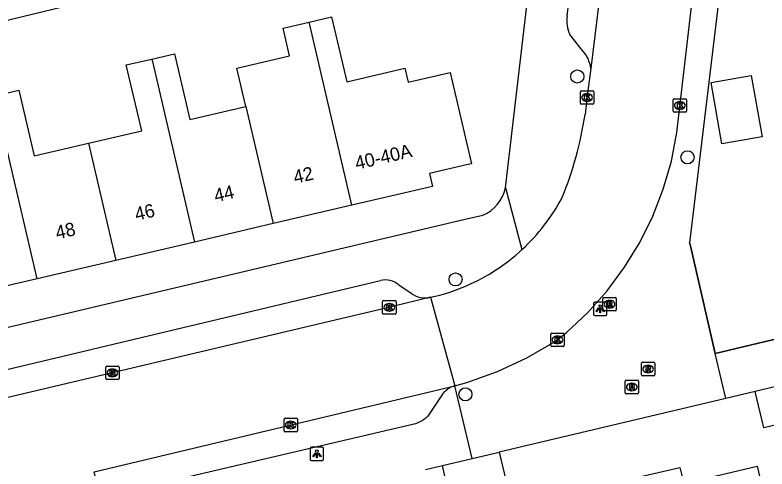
# Model space of a CAD drawing. Extents: x 158038 to 159242, y 380133 to 381214.
# Drawn here: x 158966.3 to 159022.4, y 380598.6 to 380632.5 of the extents above; entities that cross this region are included whole.
import ezdxf

# ---------------------------------------------------------------- set-up
doc = ezdxf.new("R2010")
doc.units = 0
for name, color, linetype in [('IMGEO_Boom', 7, 'Continuous'), ('IMGEO_Hek', 7, 'Continuous'), ('IMGEO_Kolk', 7, 'Continuous'), ('IMGEO_Lichtpunt', 7, 'Continuous'), ('IMGEO_Pand', 7, 'Continuous'), ('IMGEO_Pand_nummerreeks', 7, 'Continuous'), ('IMGEO_Rijbaan_lokaal_gesloten', 7, 'Continuous'), ('IMGEO_Rioolput', 7, 'Continuous'), ('IMGEO_Voetpad_open', 7, 'Continuous')]:
    doc.layers.add(name, color=color, linetype=linetype)

msp = doc.modelspace()

# ---------------------------------------------------------------- linework, layer by layer
at = {"layer": 'IMGEO_Boom'}
for centre in [(159008.249, 380627.894), (159016.465, 380621.864), (158999.174, 380612.756), (158999.905, 380604.185)]:
    msp.add_circle(centre, 0.489, dxfattribs=at)
at = {"layer": 'IMGEO_Hek'}
for points in [[(159016.648, 380615.37), (159016.619, 380615.492)], [(159032.481, 380610.551), (159018.533, 380607.241), (159016.648, 380615.37)]]:
    msp.add_lwpolyline(points, dxfattribs=at)
at = {"layer": 'IMGEO_Kolk'}
for p, q in [((159008.474, 380625.901), (159008.474, 380626.753)), ((159008.549, 380626.827), (159009.401, 380626.827)), ((159009.475, 380626.753), (159009.475, 380625.901)), ((159008.962, 380626.607), (159008.987, 380626.607)), ((159015.461, 380626.231), (159016.313, 380626.231)), ((159009.401, 380625.827), (159008.549, 380625.827)), ((159008.985, 380626.047), (159008.96, 380626.047)), ((159015.386, 380625.305), (159015.386, 380626.157)), ((159015.874, 380626.011), (159015.899, 380626.011)), ((159016.387, 380626.157), (159016.387, 380625.305)), ((159016.313, 380625.231), (159015.461, 380625.231)), ((159015.897, 380625.451), (159015.872, 380625.451)), ((158993.735, 380610.244), (158993.735, 380611.096)), ((158993.81, 380611.17), (158994.662, 380611.17)), ((158994.736, 380611.096), (158994.736, 380610.244)), ((158994.223, 380610.95), (158994.248, 380610.95)), ((158994.662, 380610.17), (158993.81, 380610.17)), ((158994.246, 380610.39), (158994.221, 380610.39)), ((159006.266, 380607.827), (159006.266, 380608.679)), ((159006.341, 380608.753), (159007.193, 380608.753)), ((159006.754, 380608.533), (159006.779, 380608.533)), ((159007.267, 380608.679), (159007.267, 380607.827)), ((159007.193, 380607.753), (159006.341, 380607.753)), ((159006.777, 380607.973), (159006.752, 380607.973)), ((158973.094, 380605.364), (158973.094, 380606.216)), ((158973.169, 380606.29), (158974.021, 380606.29)), ((158973.582, 380606.07), (158973.607, 380606.07)), ((158974.095, 380606.216), (158974.095, 380605.364)), ((158973.605, 380605.51), (158973.58, 380605.51)), ((158974.021, 380605.29), (158973.169, 380605.29)), ((158986.385, 380601.471), (158986.385, 380602.323)), ((158986.46, 380602.397), (158987.312, 380602.397)), ((158986.873, 380602.177), (158986.898, 380602.177)), ((158987.386, 380602.323), (158987.386, 380601.471)), ((158986.896, 380601.617), (158986.871, 380601.617)), ((158987.312, 380601.397), (158986.46, 380601.397))]:
    msp.add_line(p, q, dxfattribs=at)
for points in [[(159008.474, 380625.901), (159008.474, 380626.753)], [(159008.549, 380626.827), (159009.401, 380626.827)], [(159009.475, 380626.753), (159009.475, 380625.901)], [(159008.795, 380626.527), (159008.918, 380626.527), (159008.918, 380626.376), (159009.048, 380626.527), (159009.212, 380626.527), (159009.066, 380626.376), (159009.219, 380626.127), (159009.067, 380626.127), (159008.982, 380626.291), (159008.918, 380626.224), (159008.918, 380626.127), (159008.795, 380626.127), (159008.795, 380626.527)], [(159015.461, 380626.231), (159016.313, 380626.231)], [(159009.401, 380625.827), (159008.549, 380625.827)], [(159015.386, 380625.305), (159015.386, 380626.157)], [(159015.707, 380625.931), (159015.83, 380625.931), (159015.83, 380625.78), (159015.96, 380625.931), (159016.124, 380625.931), (159015.978, 380625.78), (159016.131, 380625.531), (159015.979, 380625.531), (159015.894, 380625.695), (159015.83, 380625.628), (159015.83, 380625.531), (159015.707, 380625.531), (159015.707, 380625.931)], [(159016.387, 380626.157), (159016.387, 380625.305)], [(159016.313, 380625.231), (159015.461, 380625.231)], [(158993.735, 380610.244), (158993.735, 380611.096)], [(158993.81, 380611.17), (158994.662, 380611.17)], [(158994.736, 380611.096), (158994.736, 380610.244)], [(158994.056, 380610.87), (158994.179, 380610.87), (158994.179, 380610.719), (158994.309, 380610.87), (158994.473, 380610.87), (158994.327, 380610.719), (158994.48, 380610.47), (158994.328, 380610.47), (158994.243, 380610.634), (158994.179, 380610.567), (158994.179, 380610.47), (158994.056, 380610.47), (158994.056, 380610.87)], [(158994.662, 380610.17), (158993.81, 380610.17)], [(159006.266, 380607.827), (159006.266, 380608.679)], [(159006.341, 380608.753), (159007.193, 380608.753)], [(159006.587, 380608.453), (159006.71, 380608.453), (159006.71, 380608.302), (159006.84, 380608.453), (159007.004, 380608.453), (159006.858, 380608.302), (159007.011, 380608.053), (159006.859, 380608.053), (159006.774, 380608.217), (159006.71, 380608.15), (159006.71, 380608.053), (159006.587, 380608.053), (159006.587, 380608.453)], [(159007.267, 380608.679), (159007.267, 380607.827)], [(159007.193, 380607.753), (159006.341, 380607.753)], [(158973.094, 380605.364), (158973.094, 380606.216)], [(158973.169, 380606.29), (158974.021, 380606.29)], [(158974.095, 380606.216), (158974.095, 380605.364)], [(158973.415, 380605.99), (158973.538, 380605.99), (158973.538, 380605.839), (158973.668, 380605.99), (158973.832, 380605.99), (158973.686, 380605.839), (158973.839, 380605.59), (158973.687, 380605.59), (158973.602, 380605.754), (158973.538, 380605.687), (158973.538, 380605.59), (158973.415, 380605.59), (158973.415, 380605.99)], [(158974.021, 380605.29), (158973.169, 380605.29)], [(158986.385, 380601.471), (158986.385, 380602.323)], [(158986.46, 380602.397), (158987.312, 380602.397)], [(158986.706, 380602.097), (158986.829, 380602.097), (158986.829, 380601.946), (158986.959, 380602.097), (158987.123, 380602.097), (158986.977, 380601.946), (158987.13, 380601.697), (158986.978, 380601.697), (158986.893, 380601.861), (158986.829, 380601.794), (158986.829, 380601.697), (158986.706, 380601.697), (158986.706, 380602.097)], [(158987.386, 380602.323), (158987.386, 380601.471)], [(158987.312, 380601.397), (158986.46, 380601.397)]]:
    msp.add_lwpolyline(points, dxfattribs=at)
for centre, start, end in [((159008.551, 380626.751), 91.552, 178.448), ((159008.551, 380626.751), 91.552, 178.448), ((159009.399, 380626.751), 1.552, 88.448), ((159009.399, 380626.751), 1.552, 88.448), ((159015.463, 380626.155), 91.552, 178.448), ((159015.463, 380626.155), 91.552, 178.448), ((159016.311, 380626.155), 1.552, 88.448), ((159016.311, 380626.155), 1.552, 88.448), ((159008.551, 380625.903), 181.552, 268.448), ((159008.551, 380625.903), 181.552, 268.448), ((159009.399, 380625.903), 271.552, 358.448), ((159009.399, 380625.903), 271.552, 358.448), ((159015.463, 380625.307), 181.552, 268.448), ((159015.463, 380625.307), 181.552, 268.448), ((159016.311, 380625.307), 271.552, 358.448), ((159016.311, 380625.307), 271.552, 358.448), ((158993.812, 380611.094), 91.552, 178.448), ((158993.812, 380611.094), 91.552, 178.448), ((158994.66, 380611.094), 1.552, 88.448), ((158994.66, 380611.094), 1.552, 88.448), ((158993.812, 380610.246), 181.552, 268.448), ((158993.812, 380610.246), 181.552, 268.448), ((158994.66, 380610.246), 271.552, 358.448), ((158994.66, 380610.246), 271.552, 358.448), ((159006.343, 380608.677), 91.552, 178.448), ((159006.343, 380608.677), 91.552, 178.448), ((159007.191, 380608.677), 1.552, 88.448), ((159007.191, 380608.677), 1.552, 88.448), ((159006.343, 380607.829), 181.552, 268.448), ((159006.343, 380607.829), 181.552, 268.448), ((159007.191, 380607.829), 271.552, 358.448), ((159007.191, 380607.829), 271.552, 358.448), ((158973.171, 380606.214), 91.552, 178.448), ((158973.171, 380606.214), 91.552, 178.448), ((158974.019, 380606.214), 1.552, 88.448), ((158974.019, 380606.214), 1.552, 88.448), ((158973.171, 380605.366), 181.552, 268.448), ((158973.171, 380605.366), 181.552, 268.448), ((158974.019, 380605.366), 271.552, 358.448), ((158974.019, 380605.366), 271.552, 358.448), ((158986.462, 380602.321), 91.552, 178.448), ((158986.462, 380602.321), 91.552, 178.448), ((158987.31, 380602.321), 1.552, 88.448), ((158987.31, 380602.321), 1.552, 88.448), ((158986.462, 380601.473), 181.552, 268.448), ((158986.462, 380601.473), 181.552, 268.448), ((158987.31, 380601.473), 271.552, 358.448), ((158987.31, 380601.473), 271.552, 358.448)]:
    msp.add_arc(centre, 0.0765, start, end, dxfattribs=at)
for centre, major_axis, ratio, start_param, end_param in [((159008.961, 380626.327), (-0.387, 0.002), 0.722429, 4.712389, 7.853982), ((159008.986, 380626.327), (-0.39, 0.002), 0.717154, 1.570796, 4.712389), ((159015.873, 380625.731), (-0.387, 0.002), 0.722429, 4.712389, 7.853982), ((159015.898, 380625.731), (-0.39, 0.002), 0.717154, 1.570796, 4.712389), ((158994.222, 380610.67), (-0.387, 0.002), 0.722429, 4.712389, 7.853982), ((158994.247, 380610.67), (-0.39, 0.002), 0.717154, 1.570796, 4.712389), ((159006.753, 380608.253), (-0.387, 0.002), 0.722429, 4.712389, 7.853982), ((159006.778, 380608.253), (-0.39, 0.002), 0.717154, 1.570796, 4.712389), ((158973.581, 380605.79), (-0.387, 0.002), 0.722429, 4.712389, 7.853982), ((158973.606, 380605.79), (-0.39, 0.002), 0.717154, 1.570796, 4.712389), ((158986.872, 380601.897), (-0.387, 0.002), 0.722429, 4.712389, 7.853982), ((158986.897, 380601.897), (-0.39, 0.002), 0.717154, 1.570796, 4.712389)]:
    msp.add_ellipse(centre, major_axis=major_axis, ratio=ratio, start_param=start_param, end_param=end_param, dxfattribs=at)
at = {"layer": 'IMGEO_Lichtpunt'}
for p, q in [((159010.364, 380611.066), (159009.556, 380611.066)), ((159010.364, 380611.066), (159009.556, 380611.066)), ((159009.462, 380610.971), (159009.462, 380610.164)), ((159009.462, 380610.971), (159009.462, 380610.164)), ((159010.458, 380610.164), (159010.458, 380610.971)), ((159010.458, 380610.164), (159010.458, 380610.971)), ((159009.556, 380610.07), (159010.364, 380610.07)), ((159009.556, 380610.07), (159010.364, 380610.07)), ((158988.34, 380600.143), (158988.34, 380599.336)), ((158988.34, 380600.143), (158988.34, 380599.336)), ((158989.242, 380600.238), (158988.434, 380600.238)), ((158989.242, 380600.238), (158988.434, 380600.238)), ((158989.336, 380599.336), (158989.336, 380600.143)), ((158989.336, 380599.336), (158989.336, 380600.143)), ((158988.434, 380599.242), (158989.242, 380599.242)), ((158988.434, 380599.242), (158989.242, 380599.242))]:
    msp.add_line(p, q, dxfattribs=at)
for points in [[(159009.836, 380610.635), (159009.875, 380610.607), (159009.687, 380610.345), (159009.649, 380610.372), (159009.836, 380610.635)], [(159009.938, 380610.587), (159009.985, 380610.587), (159009.985, 380610.265), (159009.938, 380610.265), (159009.938, 380610.587)], [(159010.048, 380610.607), (159010.086, 380610.634), (159010.273, 380610.372), (159010.234, 380610.344), (159010.048, 380610.607)], [(158988.714, 380599.807), (158988.753, 380599.779), (158988.565, 380599.517), (158988.527, 380599.544), (158988.714, 380599.807)], [(158988.816, 380599.759), (158988.863, 380599.759), (158988.863, 380599.437), (158988.816, 380599.437), (158988.816, 380599.759)], [(158988.926, 380599.779), (158988.964, 380599.806), (158989.151, 380599.544), (158989.112, 380599.516), (158988.926, 380599.779)]]:
    msp.add_lwpolyline(points, dxfattribs=at)
for centre in [(159009.961, 380610.769), (158988.839, 380599.941)]:
    msp.add_circle(centre, 0.0994, dxfattribs=at)
for centre, start, end in [((159009.556, 380610.971), 90, 180), ((159009.556, 380610.971), 90, 180), ((159010.364, 380610.971), 0, 90), ((159010.364, 380610.971), 0, 90), ((159009.556, 380610.164), 180, 270), ((159009.556, 380610.164), 180, 270), ((159010.364, 380610.164), 270, 0), ((159010.364, 380610.164), 270, 360), ((158988.434, 380600.143), 90, 180), ((158988.434, 380600.143), 90, 180), ((158989.242, 380600.143), 0, 90), ((158989.242, 380600.143), 0, 90), ((158988.434, 380599.336), 180, 270), ((158988.434, 380599.336), 180, 270), ((158989.242, 380599.336), 270, 0), ((158989.242, 380599.336), 270, 360)]:
    msp.add_arc(centre, 0.0946, start, end, dxfattribs=at)
at = {"layer": 'IMGEO_Pand'}
for points in [[(158988.254, 380631.946), (158989.927, 380632.337), (158991.059, 380627.492), (158995.4, 380628.507), (158995.645, 380627.461), (158998.781, 380628.194), (159000, 380622.979), (159000.372, 380621.388), (159000, 380621.301), (158997.235, 380620.655), (158997.461, 380619.69), (158991.448, 380618.284)], [(158983.54, 380625.651), (158982.871, 380628.513), (158986.798, 380629.431), (158986.316, 380631.493), (158988.254, 380631.946)], [(158991.448, 380618.284), (158988.301, 380631.745), (158988.254, 380631.946)], [(158976.525, 380629.195), (158978.218, 380629.591), (158979.367, 380624.676), (158983.54, 380625.651)], [(158971.81, 380622.908), (158975.778, 380623.835), (158974.629, 380628.752), (158976.525, 380629.195)], [(158976.525, 380629.195), (158976.571, 380629.003), (158979.717, 380615.542)], [(159018.217, 380627.435), (159021.202, 380627.967), (159022.016, 380623.401), (159019.03, 380622.869), (159018.217, 380627.435)], [(158964.796, 380626.451), (158966.613, 380626.875), (158967.761, 380621.962), (158971.81, 380622.908)], [(158967.988, 380612.801), (158964.841, 380626.261), (158964.796, 380626.451)], [(158983.54, 380625.651), (158985.583, 380616.914)], [(158971.81, 380622.908), (158973.852, 380614.172)], [(158991.448, 380618.284), (158985.583, 380616.914)], [(158985.583, 380616.914), (158979.717, 380615.542)], [(158979.717, 380615.542), (158973.852, 380614.172)], [(158973.852, 380614.172), (158967.988, 380612.801)], [(158967.988, 380612.801), (158961.978, 380611.396)], [(159025.777, 380605.42), (159026.425, 380602.696), (159022.159, 380601.681), (159021.511, 380604.405)], [(159025.777, 380605.42), (159021.511, 380604.405)], [(159002.421, 380599.87), (159003.063, 380597.158), (159000, 380596.441), (158998.794, 380596.159), (158998.195, 380598.879)], [(159000.409, 380599.398), (159002.421, 380599.87)], [(158998.195, 380598.879), (159000, 380599.302), (159000.409, 380599.398)], [(159012.994, 380598.052), (159015.901, 380598.736), (159016.183, 380597.537), (159021.662, 380598.826), (159022.337, 380595.959)]]:
    msp.add_lwpolyline(points, dxfattribs=at)
at = {"layer": 'IMGEO_Rijbaan_lokaal_gesloten'}
for points in [[(159019.589, 380715.111), (159017.201, 380694.78), (159015.676, 380682.305), (159014.457, 380672.189), (159012.954, 380658.756), (159009.244, 380628.483)], [(158999.117, 380604.815), (159000.004, 380605.073), (159002.289, 380605.891), (159004.493, 380606.909), (159006.603, 380608.125), (159007.434, 380608.805), (159009.021, 380610.291), (159010.468, 380611.914), (159011.765, 380613.659), (159012.901, 380615.513), (159013.867, 380617.461), (159014.655, 380619.488), (159015.258, 380621.576), (159015.673, 380623.711), (159020.042, 380661.25)], [(159009.244, 380628.483), (159008.968, 380626.264), (159008.83, 380625.065)], [(158997.312, 380611.42), (158994.286, 380610.681), (158964.208, 380603.569)], [(158997.312, 380611.42), (158999.117, 380604.815)], [(158972.222, 380598.401), (158999.117, 380604.815)]]:
    msp.add_lwpolyline(points, dxfattribs=at)
for centre, radius, start, end in [((158981.656, 380629.21), 27.488, 337.9125, 351.3269), ((158994.149, 380625.764), 14.693, 312.7557, 332.0375), ((158994.166, 380625.75), 14.671, 293.4295, 312.7432), ((158994.321, 380625.279), 14.178, 282.1793, 293.613)]:
    msp.add_arc(centre, radius, start, end, dxfattribs=at)
at = {"layer": 'IMGEO_Rioolput'}
for p, q in [((159010.155, 380610.482), (159010.155, 380611.334)), ((159010.23, 380611.408), (159011.082, 380611.408)), ((159010.643, 380611.188), (159010.668, 380611.188)), ((159011.156, 380611.334), (159011.156, 380610.482)), ((159010.666, 380610.628), (159010.641, 380610.628)), ((159011.082, 380610.408), (159010.23, 380610.408)), ((159013.1, 380606.573), (159013.952, 380606.573)), ((159013.025, 380605.647), (159013.025, 380606.499)), ((159013.513, 380606.353), (159013.538, 380606.353)), ((159014.026, 380606.499), (159014.026, 380605.647)), ((159013.952, 380605.573), (159013.1, 380605.573)), ((159013.536, 380605.793), (159013.511, 380605.793)), ((159011.81, 380604.305), (159011.81, 380605.157)), ((159011.885, 380605.231), (159012.737, 380605.231)), ((159012.298, 380605.011), (159012.323, 380605.011)), ((159012.811, 380605.157), (159012.811, 380604.305)), ((159012.321, 380604.451), (159012.296, 380604.451)), ((159012.737, 380604.231), (159011.885, 380604.231))]:
    msp.add_line(p, q, dxfattribs=at)
for points in [[(159010.155, 380610.482), (159010.155, 380611.334)], [(159010.23, 380611.408), (159011.082, 380611.408)], [(159010.744, 380611.106), (159010.492, 380611.108), (159010.492, 380610.708)], [(159011.156, 380611.334), (159011.156, 380610.482)], [(159010.492, 380610.708), (159010.616, 380610.708), (159010.616, 380610.87), (159010.627, 380610.87)], [(159010.67, 380611.027), (159010.616, 380611.027), (159010.616, 380610.946)], [(159010.616, 380610.946), (159010.668, 380610.946)], [(159010.674, 380610.841), (159010.745, 380610.708), (159010.885, 380610.708), (159010.82, 380610.834)], [(159011.082, 380610.408), (159010.23, 380610.408)], [(159013.1, 380606.573), (159013.952, 380606.573)], [(159013.025, 380605.647), (159013.025, 380606.499)], [(159013.614, 380606.271), (159013.362, 380606.273), (159013.362, 380605.873)], [(159013.362, 380605.873), (159013.486, 380605.873), (159013.486, 380606.035), (159013.497, 380606.035)], [(159013.54, 380606.192), (159013.486, 380606.192), (159013.486, 380606.111)], [(159013.486, 380606.111), (159013.538, 380606.111)], [(159013.544, 380606.006), (159013.615, 380605.873), (159013.755, 380605.873), (159013.69, 380605.999)], [(159014.026, 380606.499), (159014.026, 380605.647)], [(159013.952, 380605.573), (159013.1, 380605.573)], [(159011.81, 380604.305), (159011.81, 380605.157)], [(159011.885, 380605.231), (159012.737, 380605.231)], [(159012.399, 380604.929), (159012.147, 380604.931), (159012.147, 380604.531)], [(159012.811, 380605.157), (159012.811, 380604.305)], [(159012.147, 380604.531), (159012.271, 380604.531), (159012.271, 380604.693), (159012.282, 380604.693)], [(159012.325, 380604.85), (159012.271, 380604.85), (159012.271, 380604.769)], [(159012.271, 380604.769), (159012.323, 380604.769)], [(159012.329, 380604.664), (159012.4, 380604.531), (159012.54, 380604.531), (159012.475, 380604.657)], [(159012.737, 380604.231), (159011.885, 380604.231)]]:
    msp.add_lwpolyline(points, dxfattribs=at)
for centre, radius, start, end in [((159010.232, 380611.332), 0.0765, 91.552, 178.448), ((159010.232, 380611.332), 0.0765, 91.552, 178.448), ((159010.743, 380610.996), 0.109, 350.3612, 89.416), ((159011.08, 380611.332), 0.0765, 1.552, 88.448), ((159011.08, 380611.332), 0.0765, 1.552, 88.448), ((159010.232, 380610.484), 0.0765, 181.552, 268.448), ((159010.232, 380610.484), 0.0765, 181.552, 268.448), ((159010.626, 380610.817), 0.0533, 26.0293, 88.6989), ((159010.652, 380611.135), 0.19, 274.7715, 282.9687), ((159010.676, 380610.931), 0.0964, 77.0061, 93.1865), ((159010.69, 380610.988), 0.0378, 276.6634, 79.6772), ((159010.741, 380610.996), 0.112, 277.5842, 350.9817), ((159010.725, 380610.781), 0.108, 29.5134, 73.7905), ((159011.08, 380610.484), 0.0765, 271.552, 358.448), ((159011.08, 380610.484), 0.0765, 271.552, 358.448), ((159013.102, 380606.497), 0.0765, 91.552, 178.448), ((159013.102, 380606.497), 0.0765, 91.552, 178.448), ((159013.95, 380606.497), 0.0765, 1.552, 88.448), ((159013.95, 380606.497), 0.0765, 1.552, 88.448), ((159013.496, 380605.982), 0.0533, 26.0293, 88.6989), ((159013.522, 380606.3), 0.19, 274.7715, 282.9687), ((159013.546, 380606.096), 0.0964, 77.0061, 93.1865), ((159013.56, 380606.153), 0.0378, 276.6634, 79.6772), ((159013.613, 380606.161), 0.109, 350.3612, 89.416), ((159013.611, 380606.161), 0.112, 277.5842, 350.9817), ((159013.595, 380605.946), 0.108, 29.5134, 73.7905), ((159013.102, 380605.649), 0.0765, 181.552, 268.448), ((159013.102, 380605.649), 0.0765, 181.552, 268.448), ((159013.95, 380605.649), 0.0765, 271.552, 358.448), ((159013.95, 380605.649), 0.0765, 271.552, 358.448), ((159011.887, 380605.155), 0.0765, 91.552, 178.448), ((159011.887, 380605.155), 0.0765, 91.552, 178.448), ((159012.398, 380604.819), 0.109, 350.3612, 89.416), ((159012.735, 380605.155), 0.0765, 1.552, 88.448), ((159012.735, 380605.155), 0.0765, 1.552, 88.448), ((159012.281, 380604.64), 0.0533, 26.0293, 88.6989), ((159012.307, 380604.958), 0.19, 274.7715, 282.9687), ((159012.331, 380604.754), 0.0964, 77.0061, 93.1865), ((159012.345, 380604.811), 0.0378, 276.6634, 79.6772), ((159012.396, 380604.819), 0.112, 277.5842, 350.9817), ((159012.38, 380604.604), 0.108, 29.5134, 73.7905), ((159011.887, 380604.307), 0.0765, 181.552, 268.448), ((159011.887, 380604.307), 0.0765, 181.552, 268.448), ((159012.735, 380604.307), 0.0765, 271.552, 358.448), ((159012.735, 380604.307), 0.0765, 271.552, 358.448)]:
    msp.add_arc(centre, radius, start, end, dxfattribs=at)
for centre, major_axis, ratio, start_param, end_param in [((159010.642, 380610.908), (-0.387, 0.002), 0.722429, 4.712389, 7.853982), ((159010.667, 380610.908), (-0.39, 0.002), 0.717154, 1.570796, 4.712389), ((159013.512, 380606.073), (-0.387, 0.002), 0.722429, 4.712389, 7.853982), ((159013.537, 380606.073), (-0.39, 0.002), 0.717154, 1.570796, 4.712389), ((159012.297, 380604.731), (-0.387, 0.002), 0.722429, 4.712389, 7.853982), ((159012.322, 380604.731), (-0.39, 0.002), 0.717154, 1.570796, 4.712389)]:
    msp.add_ellipse(centre, major_axis=major_axis, ratio=ratio, start_param=start_param, end_param=end_param, dxfattribs=at)
at = {"layer": 'IMGEO_Voetpad_open'}
for points in [[(159022.782, 380663.629), (159022.251, 380661.757), (159021.951, 380659.889), (159020.451, 380647.546), (159016.619, 380615.492), (159016.648, 380615.37), (159018.533, 380607.241)], [(159007.491, 380632.422), (159010.235, 380655.283)], [(159002.9, 380619.584), (159005.505, 380641.913)], [(158994.618, 380639.079), (158957.616, 380630.104)], [(159008.605, 380629.853), (159007.681, 380631.014)], [(159002.9, 380619.584), (159004.124, 380614.975)], [(158962.653, 380608.457), (159000, 380617.268), (159001.216, 380617.555)], [(158965.168, 380605.912), (158993.569, 380612.674)], [(158994.952, 380612.343), (158995.865, 380611.732)], [(159018.533, 380607.241), (159032.481, 380610.551)], [(159019.312, 380603.883), (159018.533, 380607.241)], [(158999.117, 380604.815), (158998.971, 380604.768), (158998.829, 380604.708), (158998.694, 380604.635), (158998.565, 380604.551), (158998.445, 380604.456), (158998.333, 380604.35), (158998.232, 380604.235), (158998.141, 380604.111), (158997.098, 380602.563), (158997.073, 380602.535), (158996.949, 380602.413), (158996.815, 380602.303), (158996.671, 380602.205), (158996.519, 380602.12), (158996.36, 380602.049), (158996.196, 380601.993), (158972.718, 380596.478), (158972.222, 380598.401)], [(159000.409, 380599.398), (158999.117, 380604.815)], [(159021.511, 380604.405), (159019.312, 380603.883)], [(159019.312, 380603.883), (159002.421, 380599.87)], [(158996.933, 380598.578), (158998.195, 380598.879)]]:
    msp.add_lwpolyline(points, dxfattribs=at)
for centre, radius, start, end in [((159010.174, 380632.067), 2.706, 172.468, 202.9025), ((159007.023, 380628.281), 2.231, 5.1975, 44.8134), ((159000.125, 380620.174), 2.837, 292.6213, 347.9957), ((158993.93, 380611.129), 1.587, 49.9215, 103.1591), ((158996.917, 380613.099), 1.725, 232.4284, 283.2361)]:
    msp.add_arc(centre, radius, start, end, dxfattribs=at)

# ---------------------------------------------------------------- texts
at = {"layer": 'IMGEO_Pand_nummerreeks'}
for s, rotation, p in [('40-40A', 13.1494, (158991.801, 380620.926)), ('42', 13.1551, (158987.209, 380619.881)), ('44', 13.1564, (158981.298, 380618.5)), ('46', 13.1564, (158975.385, 380617.118)), ('48', 13.1564, (158969.473, 380615.735))]:
    msp.add_text(s, height=1, rotation=rotation, dxfattribs=at).set_placement(p)

doc.saveas('drawing.dxf')
